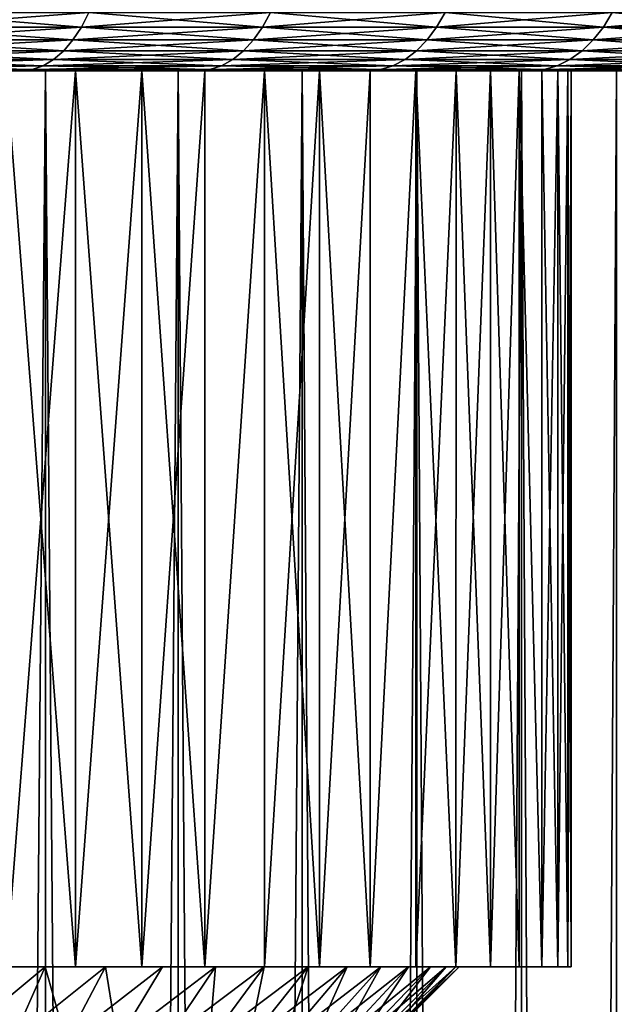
# Model space of a CAD drawing. Header units: metres. Extents: x -30 to 30, y -76 to 64.
# Tile 528 of 541: x 16.56 to 20.54, y 51.25 to 57.84. Entities that reach past the tile are written whole.
import ezdxf

# ---------------------------------------------------------------- set-up
doc = ezdxf.new("R2010")
doc.units = ezdxf.units.M
doc.layers.add('solid_508511', color=7, linetype='CONTINUOUS')

msp = doc.modelspace()

# ---------------------------------------------------------------- linework, layer by layer
at = {"layer": 'solid_508511'}
for points in [[(15.713745, 57.792431, -25.210373), (15.759443, 57.890823, -25.283688), (17.019814, 57.890823, -24.453033)], [(16.970461, 57.792431, -24.382128), (15.713745, 57.792431, -25.210373), (17.019814, 57.890823, -24.453033)], [(15.713745, 57.792431, 25.210373), (16.970461, 57.792431, 24.382128), (15.759443, 57.890823, 25.283688)], [(16.970461, 57.792431, 24.382128), (17.019814, 57.890823, 24.453033), (15.759443, 57.890823, 25.283688)], [(16.970461, 57.792431, -24.382128), (17.019814, 57.890823, -24.453033), (18.236494, 57.890823, -23.559608)], [(18.183615, 57.792431, -23.491293), (16.970461, 57.792431, -24.382128), (18.236494, 57.890823, -23.559608)], [(16.970461, 57.792431, 24.382128), (18.183615, 57.792431, 23.491293), (17.019814, 57.890823, 24.453033)], [(18.183615, 57.792431, 23.491293), (18.236494, 57.890823, 23.559608), (17.019814, 57.890823, 24.453033)], [(18.183615, 57.792431, -23.491293), (18.236494, 57.890823, -23.559608), (19.406363, 57.890823, -22.605707)], [(19.35009, 57.792431, -22.540157), (18.183615, 57.792431, -23.491293), (19.406363, 57.890823, -22.605707)], [(18.183615, 57.792431, 23.491293), (19.35009, 57.792431, 22.540157), (18.236494, 57.890823, 23.559608)], [(19.35009, 57.792431, 22.540157), (19.406363, 57.890823, 22.605707), (18.236494, 57.890823, 23.559608)], [(19.35009, 57.792431, -22.540157), (19.406363, 57.890823, -22.605707), (20.526415, 57.890823, -21.593777)], [(20.466894, 57.792431, -21.53116), (19.35009, 57.792431, -22.540157), (20.526415, 57.890823, -21.593777)], [(19.35009, 57.792431, 22.540157), (20.466894, 57.792431, 21.53116), (19.406363, 57.890823, 22.605707)], [(20.466894, 57.792431, 21.53116), (20.526415, 57.890823, 21.593777), (19.406363, 57.890823, 22.605707)], [(20.466894, 57.792431, -21.53116), (20.526415, 57.890823, -21.593777), (21.593777, 57.890823, -20.526415)], [(21.53116, 57.792431, -20.466894), (20.466894, 57.792431, -21.53116), (21.593777, 57.890823, -20.526415)], [(20.466894, 57.792431, 21.53116), (21.53116, 57.792431, 20.466894), (20.526415, 57.890823, 21.593777)], [(21.53116, 57.792431, 20.466894), (21.593777, 57.890823, 20.526415), (20.526415, 57.890823, 21.593777)], [(15.661639, 57.706169, -25.126776), (15.713745, 57.792431, -25.210373), (16.970461, 57.792431, -24.382128)], [(16.914188, 57.706169, -24.301277), (15.661639, 57.706169, -25.126776), (16.970461, 57.792431, -24.382128)], [(15.661639, 57.706169, 25.126776), (16.914188, 57.706169, 24.301277), (15.713745, 57.792431, 25.210373)], [(16.914188, 57.706169, 24.301277), (16.970461, 57.792431, 24.382128), (15.713745, 57.792431, 25.210373)], [(16.914188, 57.706169, -24.301277), (16.970461, 57.792431, -24.382128), (18.183615, 57.792431, -23.491293)], [(18.123318, 57.706169, -23.413397), (16.914188, 57.706169, -24.301277), (18.183615, 57.792431, -23.491293)], [(16.914188, 57.706169, 24.301277), (18.123318, 57.706169, 23.413397), (16.970461, 57.792431, 24.382128)], [(18.123318, 57.706169, 23.413397), (18.183615, 57.792431, 23.491293), (16.970461, 57.792431, 24.382128)], [(18.123318, 57.706169, -23.413397), (18.183615, 57.792431, -23.491293), (19.35009, 57.792431, -22.540157)], [(19.285927, 57.706169, -22.465416), (18.123318, 57.706169, -23.413397), (19.35009, 57.792431, -22.540157)], [(18.123318, 57.706169, 23.413397), (19.285927, 57.706169, 22.465416), (18.183615, 57.792431, 23.491293)], [(19.285927, 57.706169, 22.465416), (19.35009, 57.792431, 22.540157), (18.183615, 57.792431, 23.491293)], [(19.285927, 57.706169, -22.465416), (19.35009, 57.792431, -22.540157), (20.466894, 57.792431, -21.53116)], [(20.399027, 57.706169, -21.459764), (19.285927, 57.706169, -22.465416), (20.466894, 57.792431, -21.53116)], [(19.285927, 57.706169, 22.465416), (20.399027, 57.706169, 21.459764), (19.35009, 57.792431, 22.540157)], [(20.399027, 57.706169, 21.459764), (20.466894, 57.792431, 21.53116), (19.35009, 57.792431, 22.540157)], [(20.399027, 57.706169, -21.459764), (20.466894, 57.792431, -21.53116), (21.53116, 57.792431, -20.466894)], [(21.459764, 57.706169, -20.399027), (20.399027, 57.706169, -21.459764), (21.53116, 57.792431, -20.466894)], [(20.399027, 57.706169, 21.459764), (21.459764, 57.706169, 20.399027), (20.466894, 57.792431, 21.53116)], [(21.459764, 57.706169, 20.399027), (21.53116, 57.792431, 20.466894), (20.466894, 57.792431, 21.53116)], [(15.604018, 57.633518, -25.034332), (15.661639, 57.706169, -25.126776), (16.914188, 57.706169, -24.301277)], [(16.851959, 57.633518, -24.21187), (15.604018, 57.633518, -25.034332), (16.914188, 57.706169, -24.301277)], [(15.604018, 57.633518, 25.034332), (16.851959, 57.633518, 24.21187), (15.661639, 57.706169, 25.126776)], [(16.851959, 57.633518, 24.21187), (16.914188, 57.706169, 24.301277), (15.661639, 57.706169, 25.126776)], [(16.851959, 57.633518, -24.21187), (16.914188, 57.706169, -24.301277), (18.123318, 57.706169, -23.413397)], [(18.056641, 57.633518, -23.327257), (16.851959, 57.633518, -24.21187), (18.123318, 57.706169, -23.413397)], [(16.851959, 57.633518, 24.21187), (18.056641, 57.633518, 23.327257), (16.914188, 57.706169, 24.301277)], [(18.056641, 57.633518, 23.327257), (18.123318, 57.706169, 23.413397), (16.914188, 57.706169, 24.301277)], [(18.056641, 57.633518, -23.327257), (18.123318, 57.706169, -23.413397), (19.285927, 57.706169, -22.465416)], [(19.214972, 57.633518, -22.382763), (18.056641, 57.633518, -23.327257), (19.285927, 57.706169, -22.465416)], [(18.056641, 57.633518, 23.327257), (19.214972, 57.633518, 22.382763), (18.123318, 57.706169, 23.413397)], [(19.214972, 57.633518, 22.382763), (19.285927, 57.706169, 22.465416), (18.123318, 57.706169, 23.413397)], [(19.214972, 57.633518, -22.382763), (19.285927, 57.706169, -22.465416), (20.399027, 57.706169, -21.459764)], [(20.323977, 57.633518, -21.380812), (19.214972, 57.633518, -22.382763), (20.399027, 57.706169, -21.459764)], [(19.214972, 57.633518, 22.382763), (20.323977, 57.633518, 21.380812), (19.285927, 57.706169, 22.465416)], [(20.323977, 57.633518, 21.380812), (20.399027, 57.706169, 21.459764), (19.285927, 57.706169, 22.465416)], [(20.323977, 57.633518, -21.380812), (20.399027, 57.706169, -21.459764), (21.459764, 57.706169, -20.399027)], [(21.380812, 57.633518, -20.323977), (20.323977, 57.633518, -21.380812), (21.459764, 57.706169, -20.399027)], [(20.323977, 57.633518, 21.380812), (21.380812, 57.633518, 20.323977), (20.399027, 57.706169, 21.459764)], [(21.380812, 57.633518, 20.323977), (21.459764, 57.706169, 20.399027), (20.399027, 57.706169, 21.459764)], [(15.54187, 57.575722, -24.934624), (15.604018, 57.633518, -25.034332), (16.851959, 57.633518, -24.21187)], [(16.78484, 57.575722, -24.115438), (15.54187, 57.575722, -24.934624), (16.851959, 57.633518, -24.21187)], [(15.54187, 57.575722, 24.934624), (16.78484, 57.575722, 24.115438), (15.604018, 57.633518, 25.034332)], [(16.78484, 57.575722, 24.115438), (16.851959, 57.633518, 24.21187), (15.604018, 57.633518, 25.034332)], [(16.78484, 57.575722, -24.115438), (16.851959, 57.633518, -24.21187), (18.056641, 57.633518, -23.327257)], [(17.984724, 57.575722, -23.234348), (16.78484, 57.575722, -24.115438), (18.056641, 57.633518, -23.327257)], [(16.78484, 57.575722, 24.115438), (17.984724, 57.575722, 23.234348), (16.851959, 57.633518, 24.21187)], [(17.984724, 57.575722, 23.234348), (18.056641, 57.633518, 23.327257), (16.851959, 57.633518, 24.21187)], [(17.984724, 57.575722, -23.234348), (18.056641, 57.633518, -23.327257), (19.214972, 57.633518, -22.382763)], [(19.138441, 57.575722, -22.293615), (17.984724, 57.575722, -23.234348), (19.214972, 57.633518, -22.382763)], [(17.984724, 57.575722, 23.234348), (19.138441, 57.575722, 22.293615), (18.056641, 57.633518, 23.327257)], [(19.138441, 57.575722, 22.293615), (19.214972, 57.633518, 22.382763), (18.056641, 57.633518, 23.327257)], [(19.138441, 57.575722, -22.293615), (19.214972, 57.633518, -22.382763), (20.323977, 57.633518, -21.380812)], [(20.243031, 57.575722, -21.295656), (19.138441, 57.575722, -22.293615), (20.323977, 57.633518, -21.380812)], [(19.138441, 57.575722, 22.293615), (20.243031, 57.575722, 21.295656), (19.214972, 57.633518, 22.382763)], [(20.243031, 57.575722, 21.295656), (20.323977, 57.633518, 21.380812), (19.214972, 57.633518, 22.382763)], [(20.243031, 57.575722, -21.295656), (20.323977, 57.633518, -21.380812), (21.380812, 57.633518, -20.323977)], [(21.295656, 57.575722, -20.243031), (20.243031, 57.575722, -21.295656), (21.380812, 57.633518, -20.323977)], [(20.243031, 57.575722, 21.295656), (21.295656, 57.575722, 20.243031), (20.323977, 57.633518, 21.380812)], [(21.295656, 57.575722, 20.243031), (21.380812, 57.633518, 20.323977), (20.323977, 57.633518, 21.380812)], [(15.47626, 57.533772, -24.829363), (15.54187, 57.575722, -24.934624), (16.78484, 57.575722, -24.115438)], [(16.713984, 57.533772, -24.013636), (15.47626, 57.533772, -24.829363), (16.78484, 57.575722, -24.115438)], [(15.47626, 57.533772, 24.829363), (16.713984, 57.533772, 24.013636), (15.54187, 57.575722, 24.934624)], [(16.713984, 57.533772, 24.013636), (16.78484, 57.575722, 24.115438), (15.54187, 57.575722, 24.934624)], [(16.713984, 57.533772, -24.013636), (16.78484, 57.575722, -24.115438), (17.984724, 57.575722, -23.234348)], [(17.908802, 57.533772, -23.136265), (16.713984, 57.533772, -24.013636), (17.984724, 57.575722, -23.234348)], [(16.713984, 57.533772, 24.013636), (17.908802, 57.533772, 23.136265), (16.78484, 57.575722, 24.115438)], [(17.908802, 57.533772, 23.136265), (17.984724, 57.575722, 23.234348), (16.78484, 57.575722, 24.115438)], [(17.908802, 57.533772, -23.136265), (17.984724, 57.575722, -23.234348), (19.138441, 57.575722, -22.293615)], [(19.057648, 57.533772, -22.199503), (17.908802, 57.533772, -23.136265), (19.138441, 57.575722, -22.293615)], [(17.908802, 57.533772, 23.136265), (19.057648, 57.533772, 22.199503), (17.984724, 57.575722, 23.234348)], [(19.057648, 57.533772, 22.199503), (19.138441, 57.575722, 22.293615), (17.984724, 57.575722, 23.234348)], [(19.057648, 57.533772, -22.199503), (19.138441, 57.575722, -22.293615), (20.243031, 57.575722, -21.295656)], [(20.157574, 57.533772, -21.205755), (19.057648, 57.533772, -22.199503), (20.243031, 57.575722, -21.295656)], [(19.057648, 57.533772, 22.199503), (20.157574, 57.533772, 21.205755), (19.138441, 57.575722, 22.293615)], [(20.157574, 57.533772, 21.205755), (20.243031, 57.575722, 21.295656), (19.138441, 57.575722, 22.293615)], [(20.157574, 57.533772, -21.205755), (20.243031, 57.575722, -21.295656), (21.295656, 57.575722, -20.243031)], [(21.205755, 57.533772, -20.157574), (20.157574, 57.533772, -21.205755), (21.295656, 57.575722, -20.243031)], [(20.157574, 57.533772, 21.205755), (21.205755, 57.533772, 20.157574), (20.243031, 57.575722, 21.295656)], [(21.205755, 57.533772, 20.157574), (21.295656, 57.575722, 20.243031), (20.243031, 57.575722, 21.295656)], [(17.045113, 57.5, 23.461971), (-17.045097, 57.5, 23.461983), (-17.653437, 57.5, 23.00774)], [(17.045113, 57.5, 23.461971), (-17.653437, 57.5, 23.00774), (0, 57.5, 23.007734)], [(-17.045113, 57.5, -23.461971), (17.045097, 57.5, -23.461983), (17.653437, 57.5, -23.00774)], [(-17.045113, 57.5, -23.461971), (17.653437, 57.5, -23.00774), (0, 57.5, -23.007734)], [(-17.045113, 57.5, -23.461971), (-16.425159, 57.5, -23.900084), (17.045097, 57.5, -23.461983)], [(17.045113, 57.5, 23.461971), (16.425159, 57.5, 23.900084), (-17.045097, 57.5, 23.461983)], [(-16.425159, 57.5, -23.900084), (16.425144, 57.5, -23.900095), (17.045097, 57.5, -23.461983)], [(17.653452, 57.5, 23.007729), (0, 57.5, 23), (1.337299, 57.5, 22.961088)], [(0, 57.5, 23), (17.653452, 57.5, 23.007729), (0, 57.5, 23.007734)], [(18.249578, 57.5, -22.537807), (1.337299, 57.5, -22.961088), (0, 57.5, -23)], [(17.653437, 57.5, -23.00774), (18.249578, 57.5, -22.537807), (0, 57.5, -23)], [(0, 57.5, -23.007734), (17.653437, 57.5, -23.00774), (0, 57.5, -23)], [(0, 57.5, 23.007734), (17.653452, 57.5, 23.007729), (17.045113, 57.5, 23.461971)], [(17.653452, 57.5, 23.007729), (1.337299, 57.5, 22.961088), (2.670147, 57.5, 22.844479)], [(18.249578, 57.5, -22.537807), (2.670147, 57.5, -22.844479), (1.337299, 57.5, -22.961088)], [(17.653452, 57.5, 23.007729), (2.670147, 57.5, 22.844479), (3.993941, 57.5, 22.650572)], [(18.249578, 57.5, -22.537807), (3.993941, 57.5, -22.650572), (2.670147, 57.5, -22.844479)], [(18.249594, 57.5, 22.537796), (3.993941, 57.5, 22.650572), (5.304138, 57.5, 22.380037)], [(18.249594, 57.5, 22.537796), (17.653452, 57.5, 23.007729), (3.993941, 57.5, 22.650572)], [(18.249578, 57.5, -22.537807), (5.304138, 57.5, -22.380037), (3.993941, 57.5, -22.650572)], [(18.833321, 57.5, 22.052347), (5.304138, 57.5, 22.380037), (6.596456, 57.5, 22.033762)], [(18.833321, 57.5, 22.052347), (18.249594, 57.5, 22.537796), (5.304138, 57.5, 22.380037)], [(18.833305, 57.5, -22.052361), (6.596456, 57.5, -22.033762), (5.304138, 57.5, -22.380037)], [(18.249578, 57.5, -22.537807), (18.833305, 57.5, -22.052361), (5.304138, 57.5, -22.380037)], [(18.833321, 57.5, 22.052347), (6.596456, 57.5, 22.033762), (7.866488, 57.5, 21.612919)], [(19.404068, 57.5, -21.551844), (7.866488, 57.5, -21.612919), (6.596456, 57.5, -22.033762)], [(18.833305, 57.5, -22.052361), (19.404068, 57.5, -21.551844), (6.596456, 57.5, -22.033762)], [(19.404081, 57.5, 21.551832), (7.866488, 57.5, 21.612919), (9.10985, 57.5, 21.118963)], [(19.404081, 57.5, 21.551832), (18.833321, 57.5, 22.052347), (7.866488, 57.5, 21.612919)], [(19.404068, 57.5, -21.551844), (9.10985, 57.5, -21.118963), (7.866488, 57.5, -21.612919)], [(19.961533, 57.5, 21.036568), (9.10985, 57.5, 21.118963), (10.32235, 57.5, 20.553566)], [(19.961533, 57.5, 21.036568), (19.404081, 57.5, 21.551832), (9.10985, 57.5, 21.118963)], [(19.961517, 57.5, -21.036581), (10.32235, 57.5, -20.553566), (9.10985, 57.5, -21.118963)], [(19.404068, 57.5, -21.551844), (19.961517, 57.5, -21.036581), (9.10985, 57.5, -21.118963)], [(19.711277, 57.5, 9.930036), (9.267864, 57.5, 9.884796), (19.903229, 57.5, 9.466627)], [(9.918483, 57.5, 9.2318), (19.903229, 57.5, 9.466627), (9.267864, 57.5, 9.884796)], [(9.377769, 57.5, 10.112516), (9.267864, 57.5, 9.884796), (19.711277, 57.5, 9.930036)], [(9.377769, 57.5, 10.112516), (19.711277, 57.5, 9.930036), (19.479635, 57.5, 10.375015)], [(9.377769, 57.5, 10.112516), (19.479635, 57.5, 10.375015), (9.497506, 57.5, 10.335054)], [(9.497506, 57.5, 10.335054), (19.479635, 57.5, 10.375015), (9.626945, 57.5, 10.552186)], [(9.626945, 57.5, 10.552186), (19.479635, 57.5, 10.375015), (19.210129, 57.5, 10.798059)], [(9.626945, 57.5, 10.552186), (19.210129, 57.5, 10.798059), (9.765828, 57.5, 10.76345)], [(9.765828, 57.5, 10.76345), (19.210129, 57.5, 10.798059), (9.913823, 57.5, 10.96835)], [(9.913823, 57.5, 10.96835), (19.210129, 57.5, 10.798059), (18.904762, 57.5, 11.196017)], [(9.913823, 57.5, 10.96835), (18.904762, 57.5, 11.196017), (10.070684, 57.5, 11.166559)], [(9.918483, 57.5, 9.2318), (20.05407, 57.5, 8.988219), (19.903229, 57.5, 9.466627)], [(10.523342, 57.5, 8.535907), (20.05407, 57.5, 8.988219), (9.918483, 57.5, 9.2318)], [(10.070684, 57.5, 11.166559), (18.904762, 57.5, 11.196017), (10.236149, 57.5, 11.357728)], [(10.236149, 57.5, 11.357728), (18.904762, 57.5, 11.196017), (18.565845, 57.5, 11.56588)], [(10.236149, 57.5, 11.357728), (18.565845, 57.5, 11.56588), (10.409814, 57.5, 11.541393)], [(20.505379, 57.5, 20.506813), (10.32235, 57.5, 20.553566), (11.499999, 57.5, 19.918583)], [(20.505379, 57.5, 20.506813), (19.961533, 57.5, 21.036568), (10.32235, 57.5, 20.553566)], [(21.035069, 57.5, -19.96311), (11.499999, 57.5, -19.918583), (10.32235, 57.5, -20.553566)], [(20.505365, 57.5, -20.506826), (21.035069, 57.5, -19.96311), (10.32235, 57.5, -20.553566)], [(19.961517, 57.5, -21.036581), (20.505365, 57.5, -20.506826), (10.32235, 57.5, -20.553566)], [(10.409814, 57.5, 11.541393), (18.565845, 57.5, 11.56588), (10.591374, 57.5, 11.717242)], [(10.523342, 57.5, 8.535907), (20.162647, 57.5, 8.498453), (20.05407, 57.5, 8.988219)], [(11.079356, 57.5, 7.800666), (20.162647, 57.5, 8.498453), (10.523342, 57.5, 8.535907)], [(10.591374, 57.5, 11.717242), (18.565845, 57.5, 11.56588), (18.196043, 57.5, 11.904743)], [(10.591374, 57.5, 11.717242), (18.196043, 57.5, 11.904743), (10.780538, 57.5, 11.884986)], [(10.780538, 57.5, 11.884986), (18.196043, 57.5, 11.904743), (10.976863, 57.5, 12.044226)], [(10.976863, 57.5, 12.044226), (18.196043, 57.5, 11.904743), (17.798065, 57.5, 12.21012)], [(10.976863, 57.5, 12.044226), (17.798065, 57.5, 12.21012), (11.17997, 57.5, 12.194665)], [(11.079356, 57.5, 7.800666), (20.249998, 57.5, 7.5), (20.228117, 57.5, 8.001167)], [(11.584176, 57.5, 7.02918), (20.249998, 57.5, 7.5), (11.079356, 57.5, 7.800666)], [(11.079356, 57.5, 7.800666), (20.228117, 57.5, 8.001167), (20.162647, 57.5, 8.498453)], [(11.17997, 57.5, 12.194665), (17.798065, 57.5, 12.21012), (11.389536, 57.5, 12.336064)], [(11.389536, 57.5, 12.336064), (17.798065, 57.5, 12.21012), (17.374979, 57.5, 12.479657)], [(11.389536, 57.5, 12.336064), (17.374979, 57.5, 12.479657), (11.605117, 57.5, 12.468112)], [(21.550442, 57.5, 19.40563), (11.499999, 57.5, 19.918583), (12.638735, 57.5, 19.2162)], [(21.035082, 57.5, 19.963097), (20.505379, 57.5, 20.506813), (11.499999, 57.5, 19.918583)], [(21.550442, 57.5, 19.40563), (21.035082, 57.5, 19.963097), (11.499999, 57.5, 19.918583)], [(21.550428, 57.5, -19.405643), (12.638735, 57.5, -19.2162), (11.499999, 57.5, -19.918583)], [(21.035069, 57.5, -19.96311), (21.550428, 57.5, -19.405643), (11.499999, 57.5, -19.918583)], [(11.584176, 57.5, 7.02918), (20.228117, 57.5, 6.998833), (20.249998, 57.5, 7.5)], [(12.035316, 57.5, 6.225239), (20.228117, 57.5, 6.998833), (11.584176, 57.5, 7.02918)], [(11.605117, 57.5, 12.468112), (17.374979, 57.5, 12.479657), (11.826245, 57.5, 12.590532)], [(11.826245, 57.5, 12.590532), (17.374979, 57.5, 12.479657), (16.930077, 57.5, 12.711259)], [(11.826245, 57.5, 12.590532), (16.930077, 57.5, 12.711259), (12.052569, 57.5, 12.703132)], [(12.035316, 57.5, 6.225239), (20.05407, 57.5, 6.011781), (20.162647, 57.5, 6.501547)], [(12.430803, 57.5, 5.392365), (20.05407, 57.5, 6.011781), (12.035316, 57.5, 6.225239)], [(12.035316, 57.5, 6.225239), (20.162647, 57.5, 6.501547), (20.228117, 57.5, 6.998833)], [(12.052569, 57.5, 12.703132), (16.930077, 57.5, 12.711259), (12.28366, 57.5, 12.805688)], [(12.28366, 57.5, 12.805688), (16.930077, 57.5, 12.711259), (16.466608, 57.5, 12.903233)], [(12.430803, 57.5, 5.392365), (19.711277, 57.5, 5.069964), (19.903229, 57.5, 5.533373)], [(12.768647, 57.5, 4.534769), (19.711277, 57.5, 5.069964), (12.430803, 57.5, 5.392365)], [(12.430803, 57.5, 5.392365), (19.903229, 57.5, 5.533373), (20.05407, 57.5, 6.011781)], [(22.05101, 57.5, 18.834885), (12.638735, 57.5, 19.2162), (13.734634, 57.5, 18.448843)], [(22.05101, 57.5, 18.834885), (21.550442, 57.5, 19.40563), (12.638735, 57.5, 19.2162)], [(22.050997, 57.5, -18.834898), (13.734634, 57.5, -18.448843), (12.638735, 57.5, -19.2162)], [(21.550428, 57.5, -19.405643), (22.050997, 57.5, -18.834898), (12.638735, 57.5, -19.2162)], [(12.768647, 57.5, 4.534769), (19.210129, 57.5, 4.201941), (19.479635, 57.5, 4.624985)], [(13.047478, 57.5, 3.655927), (19.210129, 57.5, 4.201941), (12.768647, 57.5, 4.534769)], [(12.768647, 57.5, 4.534769), (19.479635, 57.5, 4.624985), (19.711277, 57.5, 5.069964)], [(13.047478, 57.5, 3.655927), (18.565845, 57.5, 3.43412), (18.904762, 57.5, 3.803983)], [(13.265875, 57.5, 2.760253), (18.565845, 57.5, 3.43412), (13.047478, 57.5, 3.655927)], [(13.047478, 57.5, 3.655927), (18.904762, 57.5, 3.803983), (19.210129, 57.5, 4.201941)], [(13.265875, 57.5, 2.760253), (13.422868, 57.5, 1.851789), (17.374979, 57.5, 2.520343)], [(13.265875, 57.5, 2.760253), (17.374979, 57.5, 2.520343), (17.798065, 57.5, 2.78988)], [(13.265875, 57.5, 2.760253), (17.798065, 57.5, 2.78988), (18.196043, 57.5, 3.095257)], [(13.265875, 57.5, 2.760253), (18.196043, 57.5, 3.095257), (18.565845, 57.5, 3.43412)], [(16.930077, 57.5, 2.288741), (13.422868, 57.5, 1.851789), (16.466608, 57.5, 2.096767)], [(17.374979, 57.5, 2.520343), (13.422868, 57.5, 1.851789), (16.930077, 57.5, 2.288741)], [(22.53644, 57.5, 18.25127), (13.734634, 57.5, 18.448843), (14.784093, 57.5, 17.619038)], [(22.53644, 57.5, 18.25127), (22.05101, 57.5, 18.834885), (13.734634, 57.5, 18.448843)], [(23.006496, 57.5, -17.65506), (14.784093, 57.5, -17.619038), (13.734634, 57.5, -18.448843)], [(22.536428, 57.5, -18.251284), (23.006496, 57.5, -17.65506), (13.734634, 57.5, -18.448843)], [(22.050997, 57.5, -18.834898), (22.536428, 57.5, -18.251284), (13.734634, 57.5, -18.448843)], [(23.460733, 57.5, 17.046814), (14.784093, 57.5, 17.619038), (15.78357, 57.5, 16.72958)], [(23.006508, 57.5, 17.655045), (22.53644, 57.5, 18.25127), (14.784093, 57.5, 17.619038)], [(23.460733, 57.5, 17.046814), (23.006508, 57.5, 17.655045), (14.784093, 57.5, 17.619038)], [(23.460722, 57.5, -17.046829), (15.78357, 57.5, -16.72958), (14.784093, 57.5, -17.619038)], [(23.006496, 57.5, -17.65506), (23.460722, 57.5, -17.046829), (14.784093, 57.5, -17.619038)], [(15.408314, 57.508385, -24.720352), (15.47626, 57.533772, -24.829363), (16.713984, 57.533772, -24.013636)], [(16.640602, 57.508385, -23.908205), (15.408314, 57.508385, -24.720352), (16.713984, 57.533772, -24.013636)], [(15.408314, 57.508385, 24.720352), (16.640602, 57.508385, 23.908205), (15.47626, 57.533772, 24.829363)], [(15.408314, 57.508385, 24.720352), (16.425159, 57.5, 23.900084), (16.640602, 57.508385, 23.908205)], [(16.640602, 57.508385, -23.908205), (15.79394, 57.5, -24.321831), (15.408314, 57.508385, -24.720352)], [(16.640602, 57.508385, 23.908205), (16.713984, 57.533772, 24.013636), (15.47626, 57.533772, 24.829363)], [(15.783545, -54, 16.729607), (16.729582, -54, 15.783569), (15.78357, 57.5, 16.72958)], [(15.783545, -54, -16.729607), (15.78357, 57.5, -16.72958), (16.729612, 57.5, -15.783537)], [(16.729582, -54, -15.783569), (15.783545, -54, -16.729607), (16.729612, 57.5, -15.783537)], [(16.729582, -54, 15.783569), (16.729612, 57.5, 15.783537), (15.78357, 57.5, 16.72958)], [(23.89893, 57.5, 16.426842), (15.78357, 57.5, 16.72958), (16.729612, 57.5, 15.783537)], [(23.89893, 57.5, 16.426842), (23.460733, 57.5, 17.046814), (15.78357, 57.5, 16.72958)], [(24.320744, 57.5, -15.795611), (16.729612, 57.5, -15.783537), (15.78357, 57.5, -16.72958)], [(23.89892, 57.5, -16.426857), (24.320744, 57.5, -15.795611), (15.78357, 57.5, -16.72958)], [(23.460722, 57.5, -17.046829), (23.89892, 57.5, -16.426857), (15.78357, 57.5, -16.72958)], [(16.640602, 57.508385, -23.908205), (16.425144, 57.5, -23.900095), (15.79394, 57.5, -24.321831)], [(16.640602, 57.508385, -23.908205), (17.045097, 57.5, -23.461983), (16.425144, 57.5, -23.900095)], [(16.640602, 57.508385, 23.908205), (16.425159, 57.5, 23.900084), (17.045113, 57.5, 23.461971)], [(16.466608, 57.5, 2.096767), (16.466488, 51.5, 2.096725), (16.930298, 51.5, 2.288846)], [(16.930077, 57.5, 12.711259), (16.930298, 51.5, 12.711153), (16.466488, 51.5, 12.903275)], [(16.466608, 57.5, 12.903233), (16.930077, 57.5, 12.711259), (16.466488, 51.5, 12.903275)], [(16.930077, 57.5, 2.288741), (16.466608, 57.5, 2.096767), (16.930298, 51.5, 2.288846)], [(16.640602, 57.508385, -23.908205), (16.713984, 57.533772, -24.013636), (17.908802, 57.533772, -23.136265)], [(17.830175, 57.508385, -23.034687), (16.640602, 57.508385, -23.908205), (17.908802, 57.533772, -23.136265)], [(16.640602, 57.508385, 23.908205), (17.830175, 57.508385, 23.034687), (16.713984, 57.533772, 24.013636)], [(16.640602, 57.508385, 23.908205), (17.045113, 57.5, 23.461971), (17.653452, 57.5, 23.007729)], [(16.640602, 57.508385, 23.908205), (17.653452, 57.5, 23.007729), (17.830175, 57.508385, 23.034687)], [(17.830175, 57.508385, -23.034687), (17.045097, 57.5, -23.461983), (16.640602, 57.508385, -23.908205)], [(17.830175, 57.508385, 23.034687), (17.908802, 57.533772, 23.136265), (16.713984, 57.533772, 24.013636)], [(16.729582, -54, 15.783569), (17.619013, -54, 14.784127), (16.729612, 57.5, 15.783537)], [(16.729582, -54, -15.783569), (16.729612, 57.5, -15.783537), (17.618999, 57.5, -14.784141)], [(17.619013, -54, -14.784127), (16.729582, -54, -15.783569), (17.618999, 57.5, -14.784141)], [(17.619013, -54, 14.784127), (17.618999, 57.5, 14.784141), (16.729612, 57.5, 15.783537)], [(24.725868, 57.5, 15.153593), (16.729612, 57.5, 15.783537), (17.618999, 57.5, 14.784141)], [(24.320753, 57.5, 15.795596), (23.89893, 57.5, 16.426842), (16.729612, 57.5, 15.783537)], [(24.725868, 57.5, 15.153593), (24.320753, 57.5, 15.795596), (16.729612, 57.5, 15.783537)], [(24.725859, 57.5, -15.153608), (17.618999, 57.5, -14.784141), (16.729612, 57.5, -15.783537)], [(24.320744, 57.5, -15.795611), (24.725859, 57.5, -15.153608), (16.729612, 57.5, -15.783537)], [(16.930077, 57.5, 2.288741), (16.930298, 51.5, 2.288846), (17.374779, 51.5, 2.520222)], [(17.374979, 57.5, 2.520343), (16.930077, 57.5, 2.288741), (17.374779, 51.5, 2.520222)], [(16.930077, 57.5, 12.711259), (17.374979, 57.5, 12.479657), (16.930298, 51.5, 12.711153)], [(17.374979, 57.5, 12.479657), (17.374779, 51.5, 12.479778), (16.930298, 51.5, 12.711153)], [(17.830175, 57.508385, -23.034687), (17.653437, 57.5, -23.00774), (17.045097, 57.5, -23.461983)], [(17.374979, 57.5, 2.520343), (17.374779, 51.5, 2.520222), (17.798071, 51.5, 2.789882)], [(17.798065, 57.5, 12.21012), (17.798071, 51.5, 12.210117), (17.374779, 51.5, 12.479778)], [(17.374979, 57.5, 12.479657), (17.798065, 57.5, 12.21012), (17.374779, 51.5, 12.479778)], [(17.798065, 57.5, 2.78988), (17.374979, 57.5, 2.520343), (17.798071, 51.5, 2.789882)], [(18.448824, -54, 13.734659), (18.448826, 57.5, 13.734654), (17.618999, 57.5, 14.784141)], [(25.114107, 57.5, 14.501087), (17.618999, 57.5, 14.784141), (18.448826, 57.5, 13.734654)], [(17.619013, -54, 14.784127), (18.448824, -54, 13.734659), (17.618999, 57.5, 14.784141)], [(25.114107, 57.5, 14.501087), (24.725868, 57.5, 15.153593), (17.618999, 57.5, 14.784141)], [(17.619013, -54, -14.784127), (17.618999, 57.5, -14.784141), (18.448826, 57.5, -13.734654)], [(25.485071, 57.5, -13.838749), (18.448826, 57.5, -13.734654), (17.618999, 57.5, -14.784141)], [(25.1141, 57.5, -14.501103), (25.485071, 57.5, -13.838749), (17.618999, 57.5, -14.784141)], [(24.725859, 57.5, -15.153608), (25.1141, 57.5, -14.501103), (17.618999, 57.5, -14.784141)], [(18.448824, -54, -13.734659), (17.619013, -54, -14.784127), (18.448826, 57.5, -13.734654)], [(17.830175, 57.508385, -23.034687), (18.249578, 57.5, -22.537807), (17.653437, 57.5, -23.00774)], [(17.830175, 57.508385, 23.034687), (17.653452, 57.5, 23.007729), (18.249594, 57.5, 22.537796)], [(18.196043, 57.5, 3.095257), (17.798065, 57.5, 2.78988), (17.798071, 51.5, 2.789882)], [(17.798065, 57.5, 12.21012), (18.196043, 57.5, 11.904743), (17.798071, 51.5, 12.210117)], [(18.196043, 57.5, 3.095257), (17.798071, 51.5, 2.789882), (18.19615, 51.5, 3.09534)], [(18.196043, 57.5, 11.904743), (18.19615, 51.5, 11.90466), (17.798071, 51.5, 12.210117)], [(17.830175, 57.508385, -23.034687), (17.908802, 57.533772, -23.136265), (19.057648, 57.533772, -22.199503)], [(18.973978, 57.508385, -22.102039), (17.830175, 57.508385, -23.034687), (19.057648, 57.533772, -22.199503)], [(17.830175, 57.508385, 23.034687), (18.973978, 57.508385, 22.102039), (17.908802, 57.533772, 23.136265)], [(17.830175, 57.508385, 23.034687), (18.249594, 57.5, 22.537796), (18.833321, 57.5, 22.052347)], [(17.830175, 57.508385, 23.034687), (18.833321, 57.5, 22.052347), (18.973978, 57.508385, 22.102039)], [(18.973978, 57.508385, -22.102039), (18.249578, 57.5, -22.537807), (17.830175, 57.508385, -23.034687)], [(18.973978, 57.508385, 22.102039), (19.057648, 57.533772, 22.199503), (17.908802, 57.533772, 23.136265)], [(18.196043, 57.5, 3.095257), (18.19615, 51.5, 3.09534), (18.565687, 51.5, 3.433957)], [(18.565845, 57.5, 3.43412), (18.196043, 57.5, 3.095257), (18.565687, 51.5, 3.433957)], [(18.196043, 57.5, 11.904743), (18.565845, 57.5, 11.56588), (18.19615, 51.5, 11.90466)], [(18.565845, 57.5, 11.56588), (18.565687, 51.5, 11.566043), (18.19615, 51.5, 11.90466)], [(18.973978, 57.508385, -22.102039), (18.833305, 57.5, -22.052361), (18.249578, 57.5, -22.537807)], [(18.448824, -54, 13.734659), (19.216213, -54, 12.638717), (18.448826, 57.5, 13.734654)], [(18.448824, -54, -13.734659), (18.448826, 57.5, -13.734654), (19.216236, 57.5, -12.638679)], [(19.216213, -54, -12.638717), (18.448824, -54, -13.734659), (19.216236, 57.5, -12.638679)], [(19.216213, -54, 12.638717), (19.216236, 57.5, 12.638679), (18.448826, 57.5, 13.734654)], [(25.838619, 57.5, 13.166843), (18.448826, 57.5, 13.734654), (19.216236, 57.5, 12.638679)], [(25.485081, 57.5, 13.838734), (25.114107, 57.5, 14.501087), (18.448826, 57.5, 13.734654)], [(25.838619, 57.5, 13.166843), (25.485081, 57.5, 13.838734), (18.448826, 57.5, 13.734654)], [(25.838612, 57.5, -13.166859), (19.216236, 57.5, -12.638679), (18.448826, 57.5, -13.734654)], [(25.485071, 57.5, -13.838749), (25.838612, 57.5, -13.166859), (18.448826, 57.5, -13.734654)], [(18.565845, 57.5, 3.43412), (18.565687, 51.5, 3.433957), (18.904858, 51.5, 3.804093)], [(18.904762, 57.5, 11.196017), (18.904858, 51.5, 11.195908), (18.565687, 51.5, 11.566043)], [(18.565845, 57.5, 11.56588), (18.904762, 57.5, 11.196017), (18.565687, 51.5, 11.566043)], [(18.904762, 57.5, 3.803983), (18.565845, 57.5, 3.43412), (18.904858, 51.5, 3.804093)], [(18.973978, 57.508385, -22.102039), (19.404068, 57.5, -21.551844), (18.833305, 57.5, -22.052361)], [(18.973978, 57.508385, 22.102039), (18.833321, 57.5, 22.052347), (19.404081, 57.5, 21.551832)], [(19.210129, 57.5, 4.201941), (18.904762, 57.5, 3.803983), (18.904858, 51.5, 3.804093)], [(18.904762, 57.5, 11.196017), (19.210129, 57.5, 10.798059), (18.904858, 51.5, 11.195908)], [(19.210129, 57.5, 4.201941), (18.904858, 51.5, 3.804093), (19.210171, 51.5, 4.201992)], [(19.210129, 57.5, 10.798059), (19.210171, 51.5, 10.798008), (18.904858, 51.5, 11.195908)], [(18.973978, 57.508385, -22.102039), (19.057648, 57.533772, -22.199503), (20.157574, 57.533772, -21.205755)], [(20.069075, 57.508385, -21.112654), (18.973978, 57.508385, -22.102039), (20.157574, 57.533772, -21.205755)], [(18.973978, 57.508385, 22.102039), (20.069075, 57.508385, 21.112654), (19.057648, 57.533772, 22.199503)], [(18.973978, 57.508385, 22.102039), (19.404081, 57.5, 21.551832), (19.961533, 57.5, 21.036568)], [(18.973978, 57.508385, 22.102039), (19.961533, 57.5, 21.036568), (20.069075, 57.508385, 21.112654)], [(20.069075, 57.508385, -21.112654), (19.404068, 57.5, -21.551844), (18.973978, 57.508385, -22.102039)], [(20.069075, 57.508385, 21.112654), (20.157574, 57.533772, 21.205755), (19.057648, 57.533772, 22.199503)], [(19.210129, 57.5, 4.201941), (19.210171, 51.5, 4.201992), (19.47954, 51.5, 4.624823)], [(19.479635, 57.5, 4.624985), (19.210129, 57.5, 4.201941), (19.47954, 51.5, 4.624823)], [(19.210129, 57.5, 10.798059), (19.479635, 57.5, 10.375015), (19.210171, 51.5, 10.798008)], [(19.479635, 57.5, 10.375015), (19.47954, 51.5, 10.375177), (19.210171, 51.5, 10.798008)], [(19.216213, -54, 12.638717), (19.918579, -54, 11.50001), (19.216236, 57.5, 12.638679)], [(19.216213, -54, -12.638717), (19.216236, 57.5, -12.638679), (19.918585, 57.5, -11.5)], [(19.918579, -54, -11.50001), (19.216213, -54, -12.638717), (19.918585, 57.5, -11.5)], [(19.918579, -54, 11.50001), (19.918585, 57.5, 11.5), (19.216236, 57.5, 12.638679)], [(26.174479, 57.5, 12.485857), (19.216236, 57.5, 12.638679), (19.918585, 57.5, 11.5)], [(26.174479, 57.5, 12.485857), (25.838619, 57.5, 13.166843), (19.216236, 57.5, 12.638679)], [(26.492359, 57.5, -11.796388), (19.918585, 57.5, -11.5), (19.216236, 57.5, -12.638679)], [(26.174471, 57.5, -12.485872), (26.492359, 57.5, -11.796388), (19.216236, 57.5, -12.638679)], [(25.838612, 57.5, -13.166859), (26.174471, 57.5, -12.485872), (19.216236, 57.5, -12.638679)], [(20.069075, 57.508385, -21.112654), (19.961517, 57.5, -21.036581), (19.404068, 57.5, -21.551844)], [(19.479635, 57.5, 4.624985), (19.47954, 51.5, 4.624823), (19.711391, 51.5, 5.07021)], [(19.711277, 57.5, 9.930036), (19.711391, 51.5, 9.92979), (19.47954, 51.5, 10.375177)], [(19.479635, 57.5, 10.375015), (19.711277, 57.5, 9.930036), (19.47954, 51.5, 10.375177)], [(19.711277, 57.5, 5.069964), (19.479635, 57.5, 4.624985), (19.711391, 51.5, 5.07021)], [(19.711277, 57.5, 5.069964), (19.711391, 51.5, 5.07021), (19.90321, 51.5, 5.533314)], [(19.903229, 57.5, 5.533373), (19.711277, 57.5, 5.069964), (19.90321, 51.5, 5.533314)], [(19.711277, 57.5, 9.930036), (19.903229, 57.5, 9.466627), (19.711391, 51.5, 9.92979)], [(19.903229, 57.5, 9.466627), (19.90321, 51.5, 9.466685), (19.711391, 51.5, 9.92979)], [(19.903229, 57.5, 5.533373), (19.90321, 51.5, 5.533314), (20.054035, 51.5, 6.011677)], [(19.903229, 57.5, 9.466627), (20.054035, 51.5, 8.988323), (19.90321, 51.5, 9.466685)], [(20.05407, 57.5, 6.011781), (19.903229, 57.5, 5.533373), (20.054035, 51.5, 6.011677)], [(19.903229, 57.5, 9.466627), (20.05407, 57.5, 8.988219), (20.054035, 51.5, 8.988323)], [(19.918579, -54, 11.50001), (20.553547, -54, 10.32239), (19.918585, 57.5, 11.5)], [(19.918579, -54, -11.50001), (19.918585, 57.5, -11.5), (20.553535, 57.5, -10.32241)], [(20.553547, -54, -10.32239), (19.918579, -54, -11.50001), (20.553535, 57.5, -10.32241)], [(20.553547, -54, 10.32239), (20.553535, 57.5, 10.32241), (19.918585, 57.5, 11.5)], [(26.792164, 57.5, 11.098646), (19.918585, 57.5, 11.5), (20.553535, 57.5, 10.32241)], [(26.492367, 57.5, 11.796372), (26.174479, 57.5, 12.485857), (19.918585, 57.5, 11.5)], [(26.792164, 57.5, 11.098646), (26.492367, 57.5, 11.796372), (19.918585, 57.5, 11.5)], [(27.073551, 57.5, -10.393394), (20.553535, 57.5, -10.32241), (19.918585, 57.5, -11.5)], [(26.792156, 57.5, -11.098662), (27.073551, 57.5, -10.393394), (19.918585, 57.5, -11.5)], [(26.492359, 57.5, -11.796388), (26.792156, 57.5, -11.098662), (19.918585, 57.5, -11.5)], [(20.069075, 57.508385, -21.112654), (20.505365, 57.5, -20.506826), (19.961517, 57.5, -21.036581)], [(20.069075, 57.508385, 21.112654), (19.961533, 57.5, 21.036568), (20.505379, 57.5, 20.506813)], [(20.05407, 57.5, 6.011781), (20.054035, 51.5, 6.011677), (20.162703, 51.5, 6.50187)], [(20.162647, 57.5, 8.498453), (20.162703, 51.5, 8.49813), (20.054035, 51.5, 8.988323)], [(20.05407, 57.5, 8.988219), (20.162647, 57.5, 8.498453), (20.054035, 51.5, 8.988323)], [(20.162647, 57.5, 6.501547), (20.05407, 57.5, 6.011781), (20.162703, 51.5, 6.50187)], [(20.069075, 57.508385, -21.112654), (20.157574, 57.533772, -21.205755), (21.205755, 57.533772, -20.157574)], [(21.112654, 57.508385, -20.069075), (20.069075, 57.508385, -21.112654), (21.205755, 57.533772, -20.157574)], [(20.069075, 57.508385, 21.112654), (21.112654, 57.508385, 20.069075), (20.157574, 57.533772, 21.205755)], [(20.069075, 57.508385, 21.112654), (20.505379, 57.5, 20.506813), (21.112654, 57.508385, 20.069075)], [(21.112654, 57.508385, -20.069075), (20.505365, 57.5, -20.506826), (20.069075, 57.508385, -21.112654)], [(21.112654, 57.508385, 20.069075), (21.205755, 57.533772, 20.157574), (20.157574, 57.533772, 21.205755)], [(20.162647, 57.5, 6.501547), (20.162703, 51.5, 6.50187), (20.228092, 51.5, 6.998569)], [(20.228117, 57.5, 6.998833), (20.162647, 57.5, 6.501547), (20.228092, 51.5, 6.998569)], [(20.162647, 57.5, 8.498453), (20.228117, 57.5, 8.001167), (20.162703, 51.5, 8.49813)], [(20.228117, 57.5, 8.001167), (20.228092, 51.5, 8.001431), (20.162703, 51.5, 8.49813)], [(20.228117, 57.5, 6.998833), (20.228092, 51.5, 6.998569), (20.249992, 51.5, 7.5)], [(20.249998, 57.5, 7.5), (20.249992, 51.5, 7.5), (20.228092, 51.5, 8.001431)], [(20.228117, 57.5, 8.001167), (20.249998, 57.5, 7.5), (20.228092, 51.5, 8.001431)], [(20.249998, 57.5, 7.5), (20.228117, 57.5, 6.998833), (20.249992, 51.5, 7.5)], [(21.112654, 57.508385, -20.069075), (21.035069, 57.5, -19.96311), (20.505365, 57.5, -20.506826)], [(21.112654, 57.508385, 20.069075), (20.505379, 57.5, 20.506813), (21.035082, 57.5, 19.963097)], [(16.728605, 51.5, 11.975863), (16.505899, 51, 11.528196), (16.12561, 51, 11.696116)], [(16.728605, 51.5, 11.975863), (16.12561, 51, 11.696116), (16.306326, 51.5, 12.16231)], [(16.306326, 51.5, 2.83769), (16.505899, 51, 3.471804), (16.728605, 51.5, 3.024136)], [(16.306326, 51.5, 2.83769), (16.728605, 51.5, 3.024136), (16.466488, 51.5, 2.096725)], [(16.728605, 51.5, 11.975863), (16.306326, 51.5, 12.16231), (16.466488, 51.5, 12.903275)], [(16.728605, 51.5, 3.024136), (16.930298, 51.5, 2.288846), (16.466488, 51.5, 2.096725)], [(16.728605, 51.5, 11.975863), (16.466488, 51.5, 12.903275), (16.930298, 51.5, 12.711153)], [(16.728605, 51.5, 3.024136), (16.505899, 51, 3.471804), (16.868776, 51, 3.673919)], [(17.132103, 51.5, 11.75112), (16.868776, 51, 11.326081), (16.505899, 51, 11.528196)], [(17.132103, 51.5, 11.75112), (16.505899, 51, 11.528196), (16.728605, 51.5, 11.975863)], [(16.728605, 51.5, 3.024136), (16.868776, 51, 3.673919), (17.132103, 51.5, 3.24888)], [(16.728605, 51.5, 3.024136), (17.132103, 51.5, 3.24888), (16.930298, 51.5, 2.288846)], [(17.132103, 51.5, 11.75112), (16.728605, 51.5, 11.975863), (16.930298, 51.5, 12.711153)], [(17.132103, 51.5, 3.24888), (16.868776, 51, 3.673919), (17.212011, 51, 3.90904)], [(17.51325, 51.5, 11.490031), (17.212011, 51, 11.090961), (16.868776, 51, 11.326081)], [(17.51325, 51.5, 11.490031), (16.868776, 51, 11.326081), (17.132103, 51.5, 11.75112)], [(17.132103, 51.5, 3.24888), (17.374779, 51.5, 2.520222), (16.930298, 51.5, 2.288846)], [(17.132103, 51.5, 11.75112), (16.930298, 51.5, 12.711153), (17.374779, 51.5, 12.479778)], [(17.132103, 51.5, 3.24888), (17.212011, 51, 3.90904), (17.51325, 51.5, 3.509969)], [(17.132103, 51.5, 3.24888), (17.51325, 51.5, 3.509969), (17.374779, 51.5, 2.520222)], [(17.51325, 51.5, 11.490031), (17.132103, 51.5, 11.75112), (17.374779, 51.5, 12.479778)], [(17.868366, 51.5, 3.804852), (17.212011, 51, 3.90904), (17.531609, 51, 4.174441)], [(17.51325, 51.5, 3.509969), (17.212011, 51, 3.90904), (17.868366, 51.5, 3.804852)], [(17.868366, 51.5, 11.195148), (17.531609, 51, 10.82556), (17.212011, 51, 11.090961)], [(17.868366, 51.5, 11.195148), (17.212011, 51, 11.090961), (17.51325, 51.5, 11.490031)], [(17.51325, 51.5, 3.509969), (17.798071, 51.5, 2.789882), (17.374779, 51.5, 2.520222)], [(17.51325, 51.5, 11.490031), (17.374779, 51.5, 12.479778), (17.798071, 51.5, 12.210117)], [(17.51325, 51.5, 3.509969), (17.868366, 51.5, 3.804852), (17.798071, 51.5, 2.789882)], [(17.868366, 51.5, 11.195148), (17.51325, 51.5, 11.490031), (17.798071, 51.5, 12.210117)], [(17.868366, 51.5, 3.804852), (17.531609, 51, 4.174441), (17.825495, 51, 4.46832)], [(18.195147, 51.5, 10.868366), (17.825495, 51, 10.53168), (17.531609, 51, 10.82556)], [(18.195147, 51.5, 10.868366), (17.531609, 51, 10.82556), (17.868366, 51.5, 11.195148)], [(18.195147, 51.5, 4.131634), (18.19615, 51.5, 3.09534), (17.798071, 51.5, 2.789882)], [(17.868366, 51.5, 3.804852), (18.195147, 51.5, 4.131634), (17.798071, 51.5, 2.789882)], [(17.868366, 51.5, 11.195148), (17.798071, 51.5, 12.210117), (18.19615, 51.5, 11.90466)], [(18.195147, 51.5, 4.131634), (17.825495, 51, 4.46832), (18.091227, 51, 4.788341)], [(17.868366, 51.5, 3.804852), (17.825495, 51, 4.46832), (18.195147, 51.5, 4.131634)], [(18.49003, 51.5, 10.513251), (18.091227, 51, 10.211659), (17.825495, 51, 10.53168)], [(18.49003, 51.5, 10.513251), (17.825495, 51, 10.53168), (18.195147, 51.5, 10.868366)], [(18.195147, 51.5, 10.868366), (17.868366, 51.5, 11.195148), (18.19615, 51.5, 11.90466)], [(18.49003, 51.5, 4.486749), (18.091227, 51, 4.788341), (18.32585, 51, 5.130851)], [(18.195147, 51.5, 4.131634), (18.091227, 51, 4.788341), (18.49003, 51.5, 4.486749)], [(18.75112, 51.5, 10.132104), (18.32585, 51, 9.869149), (18.091227, 51, 10.211659)], [(18.75112, 51.5, 10.132104), (18.091227, 51, 10.211659), (18.49003, 51.5, 10.513251)], [(18.195147, 51.5, 4.131634), (18.49003, 51.5, 4.486749), (18.19615, 51.5, 3.09534)], [(18.49003, 51.5, 10.513251), (18.195147, 51.5, 10.868366), (18.19615, 51.5, 11.90466)], [(18.49003, 51.5, 4.486749), (18.565687, 51.5, 3.433957), (18.19615, 51.5, 3.09534)], [(18.49003, 51.5, 10.513251), (18.19615, 51.5, 11.90466), (18.565687, 51.5, 11.566043)], [(18.75112, 51.5, 4.867897), (18.32585, 51, 5.130851), (18.528286, 51, 5.494279)], [(18.49003, 51.5, 4.486749), (18.32585, 51, 5.130851), (18.75112, 51.5, 4.867897)], [(18.975863, 51.5, 9.728605), (18.528286, 51, 9.505721), (18.32585, 51, 9.869149)], [(18.975863, 51.5, 9.728605), (18.32585, 51, 9.869149), (18.75112, 51.5, 10.132104)], [(18.49003, 51.5, 4.486749), (18.75112, 51.5, 4.867897), (18.565687, 51.5, 3.433957)], [(18.75112, 51.5, 10.132104), (18.49003, 51.5, 10.513251), (18.565687, 51.5, 11.566043)], [(18.975863, 51.5, 5.271395), (18.528286, 51, 5.494279), (18.696123, 51, 5.874407)], [(18.75112, 51.5, 4.867897), (18.528286, 51, 5.494279), (18.975863, 51.5, 5.271395)], [(19.16231, 51.5, 9.306327), (18.696123, 51, 9.125592), (18.528286, 51, 9.505721)], [(19.16231, 51.5, 9.306327), (18.528286, 51, 9.505721), (18.975863, 51.5, 9.728605)], [(18.75112, 51.5, 4.867897), (18.904858, 51.5, 3.804093), (18.565687, 51.5, 3.433957)], [(18.75112, 51.5, 10.132104), (18.565687, 51.5, 11.566043), (18.904858, 51.5, 11.195908)], [(19.16231, 51.5, 5.693673), (18.696123, 51, 5.874407), (18.828163, 51, 6.268335)], [(18.975863, 51.5, 5.271395), (18.696123, 51, 5.874407), (19.16231, 51.5, 5.693673)], [(19.309193, 51.5, 8.868082), (18.828163, 51, 8.731666), (18.696123, 51, 9.125592)], [(19.309193, 51.5, 8.868082), (18.696123, 51, 9.125592), (19.16231, 51.5, 9.306327)], [(18.75112, 51.5, 4.867897), (18.975863, 51.5, 5.271395), (18.904858, 51.5, 3.804093)], [(18.975863, 51.5, 9.728605), (18.75112, 51.5, 10.132104), (18.904858, 51.5, 11.195908)], [(19.309193, 51.5, 6.131918), (18.828163, 51, 6.268335), (18.923416, 51, 6.673327)], [(19.16231, 51.5, 5.693673), (18.828163, 51, 6.268335), (19.309193, 51.5, 6.131918)], [(19.414824, 51.5, 8.41895), (18.923416, 51, 8.326674), (18.828163, 51, 8.731666)], [(19.414824, 51.5, 8.41895), (18.828163, 51, 8.731666), (19.309193, 51.5, 8.868082)], [(19.16231, 51.5, 5.693673), (19.210171, 51.5, 4.201992), (18.904858, 51.5, 3.804093)], [(18.975863, 51.5, 5.271395), (19.16231, 51.5, 5.693673), (18.904858, 51.5, 3.804093)], [(18.975863, 51.5, 9.728605), (18.904858, 51.5, 11.195908), (19.210171, 51.5, 10.798008)], [(19.414824, 51.5, 6.58105), (18.923416, 51, 6.673327), (18.980789, 51, 7.08463)], [(19.309193, 51.5, 6.131918), (18.923416, 51, 6.673327), (19.414824, 51.5, 6.58105)], [(19.478676, 51.5, 7.961214), (18.980789, 51, 7.91537), (18.923416, 51, 8.326674)], [(19.478676, 51.5, 7.961214), (18.923416, 51, 8.326674), (19.414824, 51.5, 8.41895)], [(19.16231, 51.5, 9.306327), (18.975863, 51.5, 9.728605), (19.210171, 51.5, 10.798008)], [(19.478676, 51.5, 7.038786), (18.980789, 51, 7.08463), (19, 51, 7.5)], [(19.414824, 51.5, 6.58105), (18.980789, 51, 7.08463), (19.478676, 51.5, 7.038786)], [(19.5, 51.5, 7.5), (19, 51, 7.5), (18.980789, 51, 7.91537)], [(19.5, 51.5, 7.5), (18.980789, 51, 7.91537), (19.478676, 51.5, 7.961214)], [(19.478676, 51.5, 7.038786), (19, 51, 7.5), (19.5, 51.5, 7.5)], [(19.16231, 51.5, 5.693673), (19.309193, 51.5, 6.131918), (19.210171, 51.5, 4.201992)], [(19.309193, 51.5, 8.868082), (19.16231, 51.5, 9.306327), (19.210171, 51.5, 10.798008)], [(19.478676, 51.5, 7.038786), (19.47954, 51.5, 4.624823), (19.210171, 51.5, 4.201992)], [(19.414824, 51.5, 6.58105), (19.478676, 51.5, 7.038786), (19.210171, 51.5, 4.201992)], [(19.309193, 51.5, 6.131918), (19.414824, 51.5, 6.58105), (19.210171, 51.5, 4.201992)], [(19.309193, 51.5, 8.868082), (19.210171, 51.5, 10.798008), (19.47954, 51.5, 10.375177)], [(19.414824, 51.5, 8.41895), (19.309193, 51.5, 8.868082), (19.47954, 51.5, 10.375177)], [(19.478676, 51.5, 7.961214), (19.414824, 51.5, 8.41895), (19.47954, 51.5, 10.375177)], [(19.478676, 51.5, 7.038786), (19.5, 51.5, 7.5), (19.47954, 51.5, 4.624823)], [(19.5, 51.5, 7.5), (19.478676, 51.5, 7.961214), (19.47954, 51.5, 10.375177)], [(19.711391, 51.5, 9.92979), (19.711391, 51.5, 5.07021), (19.47954, 51.5, 4.624823)], [(19.5, 51.5, 7.5), (19.711391, 51.5, 9.92979), (19.47954, 51.5, 4.624823)], [(19.5, 51.5, 7.5), (19.47954, 51.5, 10.375177), (19.711391, 51.5, 9.92979)], [(19.90321, 51.5, 9.466685), (19.90321, 51.5, 5.533314), (19.711391, 51.5, 5.07021)], [(19.711391, 51.5, 9.92979), (19.90321, 51.5, 9.466685), (19.711391, 51.5, 5.07021)], [(20.054035, 51.5, 8.988323), (20.054035, 51.5, 6.011677), (19.90321, 51.5, 5.533314)], [(19.90321, 51.5, 9.466685), (20.054035, 51.5, 8.988323), (19.90321, 51.5, 5.533314)], [(20.162703, 51.5, 8.49813), (20.162703, 51.5, 6.50187), (20.054035, 51.5, 6.011677)], [(20.054035, 51.5, 8.988323), (20.162703, 51.5, 8.49813), (20.054035, 51.5, 6.011677)], [(20.228092, 51.5, 8.001431), (20.228092, 51.5, 6.998569), (20.162703, 51.5, 6.50187)], [(20.162703, 51.5, 8.49813), (20.228092, 51.5, 8.001431), (20.162703, 51.5, 6.50187)], [(20.228092, 51.5, 8.001431), (20.249992, 51.5, 7.5), (20.228092, 51.5, 6.998569)]]:
    msp.add_3dface(points, dxfattribs=at)

doc.saveas('drawing.dxf')
